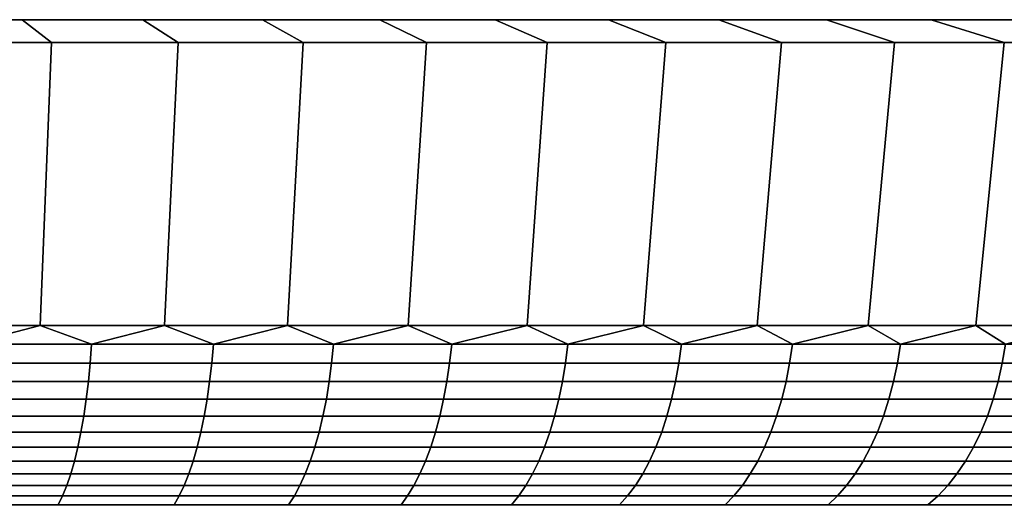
# Model space of a CAD drawing. Header units: metres. Extents: x -109 to 109, y -100 to 58.
# Tile 546 of 642: x 7.08 to 18.37, y 51.68 to 57.2. Entities that reach past the tile are written whole.
import ezdxf

# ---------------------------------------------------------------- set-up
doc = ezdxf.new("R2010")
doc.units = ezdxf.units.M
doc.layers.add('solid_21_062_100_XXX', color=7, linetype='CONTINUOUS')

msp = doc.modelspace()

# ---------------------------------------------------------------- linework, layer by layer
at = {"layer": 'solid_21_062_100_XXX'}
for points in [[(30.890423, 57.200001, 202.13475), (-30.989697, 57.200001, 203.564957), (-31.022789, 57.200001, 204.997437), (30.989697, 57.200001, 203.564957)], [(-30.989697, 57.200001, 206.429901), (31.022789, 57.200001, 204.997437), (30.989697, 57.200001, 203.564957), (-31.022789, 57.200001, 204.997437)], [(30.725304, 57.200001, 200.711502), (-30.890423, 57.200001, 202.13475), (-30.989697, 57.200001, 203.564957), (30.890423, 57.200001, 202.13475)], [(-30.890423, 57.200001, 207.860107), (30.989697, 57.200001, 206.429901), (31.022789, 57.200001, 204.997437), (-30.989697, 57.200001, 206.429901)], [(30.494612, 57.200001, 199.297256), (-30.725304, 57.200001, 200.711502), (-30.890423, 57.200001, 202.13475), (30.725304, 57.200001, 200.711502)], [(-30.725304, 57.200001, 209.283356), (30.890423, 57.200001, 207.860107), (30.989697, 57.200001, 206.429901), (-30.890423, 57.200001, 207.860107)], [(30.198706, 57.200001, 197.894516), (-30.494612, 57.200001, 199.297256), (-30.725304, 57.200001, 200.711502), (30.494612, 57.200001, 199.297256)], [(-30.494612, 57.200001, 210.697601), (30.725304, 57.200001, 209.283356), (30.890423, 57.200001, 207.860107), (-30.725304, 57.200001, 209.283356)], [(29.838539, 57.200001, 196.507721), (-30.198706, 57.200001, 197.894516), (-30.494612, 57.200001, 199.297256), (30.198706, 57.200001, 197.894516)], [(-30.198706, 57.200001, 212.100342), (30.494612, 57.200001, 210.697601), (30.725304, 57.200001, 209.283356), (-30.494612, 57.200001, 210.697601)], [(29.414648, 57.200001, 195.13884), (-29.838539, 57.200001, 196.507721), (-30.198706, 57.200001, 197.894516), (29.838539, 57.200001, 196.507721)], [(-29.838539, 57.200001, 213.487137), (30.198706, 57.200001, 212.100342), (30.494612, 57.200001, 210.697601), (-30.198706, 57.200001, 212.100342)], [(28.927803, 57.200001, 193.790482), (-29.414648, 57.200001, 195.13884), (-29.838539, 57.200001, 196.507721), (29.414648, 57.200001, 195.13884)], [(-29.414648, 57.200001, 214.856033), (29.838539, 57.200001, 213.487137), (30.198706, 57.200001, 212.100342), (-29.838539, 57.200001, 213.487137)], [(28.379484, 57.200001, 192.466736), (-28.927803, 57.200001, 193.790482), (-29.414648, 57.200001, 195.13884), (28.927803, 57.200001, 193.790482)], [(-28.927803, 57.200001, 216.204376), (29.414648, 57.200001, 214.856033), (29.838539, 57.200001, 213.487137), (-29.414648, 57.200001, 214.856033)], [(27.770525, 57.200001, 191.16951), (-28.379484, 57.200001, 192.466736), (-28.927803, 57.200001, 193.790482), (28.379484, 57.200001, 192.466736)], [(-28.379484, 57.200001, 217.528137), (28.927803, 57.200001, 216.204376), (29.414648, 57.200001, 214.856033), (-28.927803, 57.200001, 216.204376)], [(27.102072, 57.200001, 189.901367), (-27.770525, 57.200001, 191.16951), (-28.379484, 57.200001, 192.466736), (27.770525, 57.200001, 191.16951)], [(-27.770525, 57.200001, 218.825348), (28.379484, 57.200001, 217.528137), (28.927803, 57.200001, 216.204376), (-28.379484, 57.200001, 217.528137)], [(26.376146, 57.200001, 188.666092), (-27.102072, 57.200001, 189.901367), (-27.770525, 57.200001, 191.16951), (27.102072, 57.200001, 189.901367)], [(-27.102072, 57.200001, 220.093491), (27.770525, 57.200001, 218.825348), (28.379484, 57.200001, 217.528137), (-27.770525, 57.200001, 218.825348)], [(25.593798, 57.200001, 187.465439), (-26.376146, 57.200001, 188.666092), (-27.102072, 57.200001, 189.901367), (26.376146, 57.200001, 188.666092)], [(-26.376146, 57.200001, 221.328766), (27.102072, 57.200001, 220.093491), (27.770525, 57.200001, 218.825348), (-27.102072, 57.200001, 220.093491)], [(24.756523, 57.200001, 186.301758), (-25.593798, 57.200001, 187.465439), (-26.376146, 57.200001, 188.666092), (25.593798, 57.200001, 187.465439)], [(-25.593798, 57.200001, 222.529419), (26.376146, 57.200001, 221.328766), (27.102072, 57.200001, 220.093491), (-26.376146, 57.200001, 221.328766)], [(23.866983, 57.200001, 185.178741), (-24.756523, 57.200001, 186.301758), (-25.593798, 57.200001, 187.465439), (24.756523, 57.200001, 186.301758)], [(-24.756523, 57.200001, 223.6931), (25.593798, 57.200001, 222.529419), (26.376146, 57.200001, 221.328766), (-25.593798, 57.200001, 222.529419)], [(22.926212, 57.200001, 184.097626), (-23.866983, 57.200001, 185.178741), (-24.756523, 57.200001, 186.301758), (23.866983, 57.200001, 185.178741)], [(-23.866983, 57.200001, 224.816116), (24.756523, 57.200001, 223.6931), (25.593798, 57.200001, 222.529419), (-24.756523, 57.200001, 223.6931)], [(22.926212, 57.200001, 184.097626), (-22.926212, 57.200001, 184.097626), (-23.866983, 57.200001, 185.178741)], [(-22.926212, 57.200001, 225.897232), (23.866983, 57.200001, 224.816116), (24.756523, 57.200001, 223.6931), (-23.866983, 57.200001, 224.816116)], [(21.936186, 57.200001, 183.060776), (-21.936186, 57.200001, 183.060776), (-22.926212, 57.200001, 184.097626)], [(22.926212, 57.200001, 184.097626), (21.936186, 57.200001, 183.060776), (-22.926212, 57.200001, 184.097626)], [(-22.926212, 57.200001, 225.897232), (22.926212, 57.200001, 225.897232), (23.866983, 57.200001, 224.816116)], [(-22.926212, 57.200001, 225.897232), (-21.936186, 57.200001, 226.934082), (22.926212, 57.200001, 225.897232)], [(20.90008, 57.200001, 182.071457), (-20.90008, 57.200001, 182.071457), (-21.936186, 57.200001, 183.060776)], [(21.936186, 57.200001, 183.060776), (20.90008, 57.200001, 182.071457), (-21.936186, 57.200001, 183.060776)], [(-21.936186, 57.200001, 226.934082), (21.936186, 57.200001, 226.934082), (22.926212, 57.200001, 225.897232)], [(-21.936186, 57.200001, 226.934082), (-20.90008, 57.200001, 227.923401), (21.936186, 57.200001, 226.934082)], [(19.818922, 57.200001, 181.130646), (-19.818922, 57.200001, 181.130646), (-20.90008, 57.200001, 182.071457)], [(20.90008, 57.200001, 182.071457), (19.818922, 57.200001, 181.130646), (-20.90008, 57.200001, 182.071457)], [(-20.90008, 57.200001, 227.923401), (20.90008, 57.200001, 227.923401), (21.936186, 57.200001, 226.934082)], [(-20.90008, 57.200001, 227.923401), (-19.818922, 57.200001, 228.864212), (20.90008, 57.200001, 227.923401)], [(18.695164, 57.200001, 180.240524), (-18.695164, 57.200001, 180.240524), (-19.818922, 57.200001, 181.130646)], [(19.818922, 57.200001, 181.130646), (18.695164, 57.200001, 180.240524), (-19.818922, 57.200001, 181.130646)], [(-19.818922, 57.200001, 228.864212), (19.818922, 57.200001, 228.864212), (20.90008, 57.200001, 227.923401)], [(-19.818922, 57.200001, 228.864212), (-18.695164, 57.200001, 229.754333), (19.818922, 57.200001, 228.864212)], [(17.53229, 57.200001, 179.403824), (-17.53229, 57.200001, 179.403824), (-18.695164, 57.200001, 180.240524)], [(18.695164, 57.200001, 180.240524), (17.53229, 57.200001, 179.403824), (-18.695164, 57.200001, 180.240524)], [(-18.695164, 57.200001, 229.754333), (18.695164, 57.200001, 229.754333), (19.818922, 57.200001, 228.864212)], [(-18.695164, 57.200001, 229.754333), (-17.53229, 57.200001, 230.591034), (18.695164, 57.200001, 229.754333)], [(16.331501, 57.200001, 178.621399), (-16.331501, 57.200001, 178.621399), (-17.53229, 57.200001, 179.403824)], [(17.53229, 57.200001, 179.403824), (16.331501, 57.200001, 178.621399), (-17.53229, 57.200001, 179.403824)], [(-17.53229, 57.200001, 230.591034), (17.53229, 57.200001, 230.591034), (18.695164, 57.200001, 229.754333)], [(-17.53229, 57.200001, 230.591034), (-16.331501, 57.200001, 231.373474), (17.53229, 57.200001, 230.591034)], [(15.095596, 57.200001, 177.895096), (-15.095596, 57.200001, 177.895096), (-16.331501, 57.200001, 178.621399)], [(16.331501, 57.200001, 178.621399), (15.095596, 57.200001, 177.895096), (-16.331501, 57.200001, 178.621399)], [(-16.331501, 57.200001, 231.373474), (16.331501, 57.200001, 231.373474), (17.53229, 57.200001, 230.591034)], [(-16.331501, 57.200001, 231.373474), (-15.095596, 57.200001, 232.099762), (16.331501, 57.200001, 231.373474)], [(13.828218, 57.200001, 177.227051), (-13.828218, 57.200001, 177.227051), (-15.095596, 57.200001, 177.895096)], [(15.095596, 57.200001, 177.895096), (13.828218, 57.200001, 177.227051), (-15.095596, 57.200001, 177.895096)], [(-15.095596, 57.200001, 232.099762), (15.095596, 57.200001, 232.099762), (16.331501, 57.200001, 231.373474)], [(-15.095596, 57.200001, 232.099762), (-13.828218, 57.200001, 232.767807), (15.095596, 57.200001, 232.099762)], [(12.530817, 57.200001, 176.617996), (-12.530817, 57.200001, 176.617996), (-13.828218, 57.200001, 177.227051)], [(13.828218, 57.200001, 177.227051), (12.530817, 57.200001, 176.617996), (-13.828218, 57.200001, 177.227051)], [(-13.828218, 57.200001, 232.767807), (13.828218, 57.200001, 232.767807), (15.095596, 57.200001, 232.099762)], [(-13.828218, 57.200001, 232.767807), (-12.530817, 57.200001, 233.376862), (13.828218, 57.200001, 232.767807)], [(11.20649, 57.200001, 176.069458), (-11.20649, 57.200001, 176.069458), (-12.530817, 57.200001, 176.617996)], [(12.530817, 57.200001, 176.617996), (11.20649, 57.200001, 176.069458), (-12.530817, 57.200001, 176.617996)], [(-12.530817, 57.200001, 233.376862), (12.530817, 57.200001, 233.376862), (13.828218, 57.200001, 232.767807)], [(-12.530817, 57.200001, 233.376862), (-11.20649, 57.200001, 233.925415), (12.530817, 57.200001, 233.376862)], [(9.858953, 57.200001, 175.582901), (-9.858953, 57.200001, 175.582901), (-11.20649, 57.200001, 176.069458)], [(11.20649, 57.200001, 176.069458), (9.858953, 57.200001, 175.582901), (-11.20649, 57.200001, 176.069458)], [(-11.20649, 57.200001, 233.925415), (11.20649, 57.200001, 233.925415), (12.530817, 57.200001, 233.376862)], [(-11.20649, 57.200001, 233.925415), (-9.858953, 57.200001, 234.411957), (11.20649, 57.200001, 233.925415)], [(8.489802, 57.200001, 175.15892), (-8.489802, 57.200001, 175.15892), (-9.858953, 57.200001, 175.582901)], [(9.858953, 57.200001, 175.582901), (8.489802, 57.200001, 175.15892), (-9.858953, 57.200001, 175.582901)], [(-9.858953, 57.200001, 234.411957), (9.858953, 57.200001, 234.411957), (11.20649, 57.200001, 233.925415)], [(-9.858953, 57.200001, 234.411957), (-8.489802, 57.200001, 234.835938), (9.858953, 57.200001, 234.411957)], [(7.10241, 57.200001, 174.798599), (-7.10241, 57.200001, 174.798599), (-8.489802, 57.200001, 175.15892)], [(8.489802, 57.200001, 175.15892), (7.10241, 57.200001, 174.798599), (-8.489802, 57.200001, 175.15892)], [(-8.489802, 57.200001, 234.835938), (8.489802, 57.200001, 234.835938), (9.858953, 57.200001, 234.411957)], [(-8.489802, 57.200001, 234.835938), (-7.10241, 57.200001, 235.196259), (8.489802, 57.200001, 234.835938)], [(7.10241, 57.200001, 174.798599), (5.700662, 57.200001, 174.502914), (-7.10241, 57.200001, 174.798599)], [(-7.10241, 57.200001, 235.196259), (7.10241, 57.200001, 235.196259), (8.489802, 57.200001, 234.835938)], [(-7.10241, 57.200001, 235.196259), (-5.700662, 57.200001, 235.491959), (7.10241, 57.200001, 235.196259)], [(-5.700662, 57.200001, 235.491959), (5.700662, 57.200001, 235.491959), (7.10241, 57.200001, 235.196259)], [(7.44089, 56.939529, 173.360687), (5.97187, 56.939529, 173.050812), (5.700662, 57.200001, 174.502914), (7.10241, 57.200001, 174.798599)], [(5.97187, 56.939529, 236.944061), (7.44089, 56.939529, 236.634171), (7.10241, 57.200001, 235.196259), (5.700662, 57.200001, 235.491959)], [(8.894098, 56.939529, 173.738113), (7.44089, 56.939529, 173.360687), (7.10241, 57.200001, 174.798599), (8.489802, 57.200001, 175.15892)], [(7.44089, 56.939529, 236.634171), (8.894098, 56.939529, 236.256744), (8.489802, 57.200001, 234.835938), (7.10241, 57.200001, 235.196259)], [(10.328162, 56.939529, 174.18219), (8.894098, 56.939529, 173.738113), (8.489802, 57.200001, 175.15892), (9.858953, 57.200001, 175.582901)], [(8.894098, 56.939529, 236.256744), (10.328162, 56.939529, 235.812668), (9.858953, 57.200001, 234.411957), (8.489802, 57.200001, 234.835938)], [(11.74038, 56.939529, 174.692093), (10.328162, 56.939529, 174.18219), (9.858953, 57.200001, 175.582901), (11.20649, 57.200001, 176.069458)], [(10.328162, 56.939529, 235.812668), (11.74038, 56.939529, 235.302765), (11.20649, 57.200001, 233.925415), (9.858953, 57.200001, 234.411957)], [(13.127394, 56.939529, 175.266617), (11.74038, 56.939529, 174.692093), (11.20649, 57.200001, 176.069458), (12.530817, 57.200001, 176.617996)], [(11.74038, 56.939529, 235.302765), (13.127394, 56.939529, 234.728256), (12.530817, 57.200001, 233.376862), (11.20649, 57.200001, 233.925415)], [(13.127394, 56.939529, 175.266617), (12.530817, 57.200001, 176.617996), (13.828218, 57.200001, 177.227051), (14.48656, 56.939529, 175.904663)], [(13.127394, 56.939529, 234.728256), (14.48656, 56.939529, 234.09021), (13.828218, 57.200001, 232.767807), (12.530817, 57.200001, 233.376862)], [(15.814595, 56.939529, 176.604675), (14.48656, 56.939529, 175.904663), (13.828218, 57.200001, 177.227051), (15.095596, 57.200001, 177.895096)], [(14.48656, 56.939529, 234.09021), (15.814595, 56.939529, 233.390182), (15.095596, 57.200001, 232.099762), (13.828218, 57.200001, 232.767807)], [(17.109089, 56.939529, 177.365402), (15.814595, 56.939529, 176.604675), (15.095596, 57.200001, 177.895096), (16.331501, 57.200001, 178.621399)], [(15.814595, 56.939529, 233.390182), (17.109089, 56.939529, 232.629456), (16.331501, 57.200001, 231.373474), (15.095596, 57.200001, 232.099762)], [(18.366871, 56.939529, 178.184967), (17.109089, 56.939529, 177.365402), (16.331501, 57.200001, 178.621399), (17.53229, 57.200001, 179.403824)], [(17.109089, 56.939529, 232.629456), (18.366871, 56.939529, 231.809891), (17.53229, 57.200001, 230.591034), (16.331501, 57.200001, 231.373474)], [(19.58568, 56.939529, 179.061905), (18.366871, 56.939529, 178.184967), (17.53229, 57.200001, 179.403824), (18.695164, 57.200001, 180.240524)], [(18.366871, 56.939529, 231.809891), (19.58568, 56.939529, 230.932953), (18.695164, 57.200001, 229.754333), (17.53229, 57.200001, 230.591034)], [(7.44089, 56.939529, 236.634171), (5.97187, 56.939529, 236.944061), (5.866632, 53.69202, 236.38118), (7.309781, 53.69202, 236.076752)], [(5.97187, 56.939529, 173.050812), (7.44089, 56.939529, 173.360687), (7.309782, 53.69202, 173.918106), (5.866632, 53.69202, 173.613678)], [(8.894098, 56.939529, 236.256744), (7.44089, 56.939529, 236.634171), (7.309781, 53.69202, 236.076752), (8.737332, 53.69202, 235.706009)], [(7.44089, 56.939529, 173.360687), (8.894098, 56.939529, 173.738113), (8.737334, 53.69202, 174.288864), (7.309782, 53.69202, 173.918106)], [(10.328162, 56.939529, 235.812668), (8.894098, 56.939529, 236.256744), (8.737332, 53.69202, 235.706009), (10.14624, 53.69202, 235.269714)], [(8.894098, 56.939529, 173.738113), (10.328162, 56.939529, 174.18219), (10.146241, 53.69202, 174.725143), (8.737334, 53.69202, 174.288864)], [(11.74038, 56.939529, 235.302765), (10.328162, 56.939529, 235.812668), (10.14624, 53.69202, 235.269714), (11.533494, 53.69202, 234.768829)], [(10.328162, 56.939529, 174.18219), (11.74038, 56.939529, 174.692093), (11.533494, 53.69202, 175.226044), (10.146241, 53.69202, 174.725143)], [(13.127394, 56.939529, 234.728256), (11.74038, 56.939529, 235.302765), (11.533494, 53.69202, 234.768829), (12.896132, 53.69202, 234.204407)], [(11.74038, 56.939529, 174.692093), (13.127394, 56.939529, 175.266617), (12.896132, 53.69202, 175.790466), (11.533494, 53.69202, 175.226044)], [(14.48656, 56.939529, 234.09021), (13.127394, 56.939529, 234.728256), (12.896132, 53.69202, 234.204407), (14.231247, 53.69202, 233.577652)], [(13.127394, 56.939529, 175.266617), (14.48656, 56.939529, 175.904663), (14.231246, 53.69202, 176.417206), (12.896132, 53.69202, 175.790466)], [(14.48656, 56.939529, 175.904663), (15.814595, 56.939529, 176.604675), (15.535988, 53.69202, 177.10495), (14.231246, 53.69202, 176.417206)], [(15.814595, 56.939529, 233.390182), (14.48656, 56.939529, 234.09021), (14.231247, 53.69202, 233.577652), (15.535989, 53.69202, 232.889908)], [(15.814595, 56.939529, 176.604675), (17.109089, 56.939529, 177.365402), (16.807577, 53.69202, 177.852219), (15.535988, 53.69202, 177.10495)], [(17.109089, 56.939529, 232.629456), (15.814595, 56.939529, 233.390182), (15.535989, 53.69202, 232.889908), (16.807575, 53.69202, 232.142654)], [(18.366871, 56.939529, 231.809891), (17.109089, 56.939529, 232.629456), (16.807575, 53.69202, 232.142654), (18.043301, 53.69202, 231.337448)], [(17.109089, 56.939529, 177.365402), (18.366871, 56.939529, 178.184967), (18.043304, 53.69202, 178.65741), (16.807577, 53.69202, 177.852219)], [(19.58568, 56.939529, 230.932953), (18.366871, 56.939529, 231.809891), (18.043301, 53.69202, 231.337448), (19.240532, 53.69202, 230.476044)], [(18.366871, 56.939529, 178.184967), (19.58568, 56.939529, 179.061905), (19.240536, 53.69202, 179.518829), (18.043304, 53.69202, 178.65741)], [(6.486165, 53.474117, 236.210571), (7.309781, 53.69202, 236.076752), (5.866632, 53.69202, 236.38118)], [(6.486165, 53.474117, 173.784286), (5.866632, 53.69202, 173.613678), (7.309782, 53.69202, 173.918106)], [(7.900096, 53.474117, 235.883011), (7.309781, 53.69202, 236.076752), (6.486165, 53.474117, 236.210571)], [(6.486165, 53.474117, 173.784286), (7.309782, 53.69202, 173.918106), (7.900096, 53.474117, 174.111862)], [(7.900096, 53.474117, 235.883011), (8.737332, 53.69202, 235.706009), (7.309781, 53.69202, 236.076752)], [(7.900096, 53.474117, 174.111862), (7.309782, 53.69202, 173.918106), (8.737334, 53.69202, 174.288864)], [(9.297654, 53.474117, 235.491425), (8.737332, 53.69202, 235.706009), (7.900096, 53.474117, 235.883011)], [(7.900096, 53.474117, 174.111862), (8.737334, 53.69202, 174.288864), (9.297654, 53.474117, 174.503433)], [(9.297654, 53.474117, 235.491425), (10.14624, 53.69202, 235.269714), (8.737332, 53.69202, 235.706009)], [(9.297654, 53.474117, 174.503433), (8.737334, 53.69202, 174.288864), (10.146241, 53.69202, 174.725143)], [(10.675941, 53.474117, 235.036652), (10.14624, 53.69202, 235.269714), (9.297654, 53.474117, 235.491425)], [(9.297654, 53.474117, 174.503433), (10.146241, 53.69202, 174.725143), (10.675941, 53.474117, 174.958206)], [(10.675941, 53.474117, 235.036652), (11.533494, 53.69202, 234.768829), (10.14624, 53.69202, 235.269714)], [(10.675941, 53.474117, 174.958206), (10.146241, 53.69202, 174.725143), (11.533494, 53.69202, 175.226044)], [(12.0321, 53.474117, 234.519608), (11.533494, 53.69202, 234.768829), (10.675941, 53.474117, 235.036652)], [(10.675941, 53.474117, 174.958206), (11.533494, 53.69202, 175.226044), (12.0321, 53.474117, 175.47525)], [(12.0321, 53.474117, 234.519608), (12.896132, 53.69202, 234.204407), (11.533494, 53.69202, 234.768829)], [(12.0321, 53.474117, 175.47525), (11.533494, 53.69202, 175.226044), (12.896132, 53.69202, 175.790466)], [(13.36332, 53.474117, 233.941376), (12.896132, 53.69202, 234.204407), (12.0321, 53.474117, 234.519608)], [(12.0321, 53.474117, 175.47525), (12.896132, 53.69202, 175.790466), (13.36332, 53.474117, 176.053482)], [(13.36332, 53.474117, 233.941376), (14.231247, 53.69202, 233.577652), (12.896132, 53.69202, 234.204407)], [(13.36332, 53.474117, 176.053482), (12.896132, 53.69202, 175.790466), (14.231246, 53.69202, 176.417206)], [(14.666844, 53.474117, 233.303162), (14.231247, 53.69202, 233.577652), (13.36332, 53.474117, 233.941376)], [(13.36332, 53.474117, 176.053482), (14.231246, 53.69202, 176.417206), (14.666844, 53.474117, 176.691711)], [(14.666844, 53.474117, 176.691711), (14.231246, 53.69202, 176.417206), (15.535988, 53.69202, 177.10495)], [(14.666844, 53.474117, 233.303162), (15.535989, 53.69202, 232.889908), (14.231247, 53.69202, 233.577652)], [(15.939968, 53.474117, 232.606262), (15.535989, 53.69202, 232.889908), (14.666844, 53.474117, 233.303162)], [(14.666844, 53.474117, 176.691711), (15.535988, 53.69202, 177.10495), (15.939968, 53.474117, 177.388596)], [(15.939968, 53.474117, 177.388596), (15.535988, 53.69202, 177.10495), (16.807577, 53.69202, 177.852219)], [(15.939968, 53.474117, 232.606262), (16.807575, 53.69202, 232.142654), (15.535989, 53.69202, 232.889908)], [(17.180054, 53.474117, 231.852158), (16.807575, 53.69202, 232.142654), (15.939968, 53.474117, 232.606262)], [(15.939968, 53.474117, 177.388596), (16.807577, 53.69202, 177.852219), (17.180054, 53.474117, 178.142715)], [(17.180054, 53.474117, 231.852158), (18.043301, 53.69202, 231.337448), (16.807575, 53.69202, 232.142654)], [(17.180054, 53.474117, 178.142715), (16.807577, 53.69202, 177.852219), (18.043304, 53.69202, 178.65741)], [(18.384531, 53.474117, 231.042374), (18.043301, 53.69202, 231.337448), (17.180054, 53.474117, 231.852158)], [(17.180054, 53.474117, 178.142715), (18.043304, 53.69202, 178.65741), (18.384531, 53.474117, 178.952484)], [(18.384531, 53.474117, 231.042374), (19.240532, 53.69202, 230.476044), (18.043301, 53.69202, 231.337448)], [(18.384531, 53.474117, 178.952484), (18.043304, 53.69202, 178.65741), (19.240536, 53.69202, 179.518829)], [(7.900096, 53.474117, 235.883011), (6.486165, 53.474117, 236.210571), (6.472834, 53.258121, 236.146423), (7.88386, 53.258121, 235.819534)], [(6.486165, 53.474117, 173.784286), (7.900096, 53.474117, 174.111862), (7.88386, 53.258121, 174.175339), (6.472834, 53.258121, 173.84845)], [(9.297654, 53.474117, 235.491425), (7.900096, 53.474117, 235.883011), (7.88386, 53.258121, 235.819534), (9.278545, 53.258121, 235.428757)], [(7.900096, 53.474117, 174.111862), (9.297654, 53.474117, 174.503433), (9.278545, 53.258121, 174.566101), (7.88386, 53.258121, 174.175339)], [(10.675941, 53.474117, 235.036652), (9.297654, 53.474117, 235.491425), (9.278545, 53.258121, 235.428757), (10.653999, 53.258121, 234.974915)], [(9.297654, 53.474117, 174.503433), (10.675941, 53.474117, 174.958206), (10.653999, 53.258121, 175.019943), (9.278545, 53.258121, 174.566101)], [(12.0321, 53.474117, 234.519608), (10.675941, 53.474117, 235.036652), (10.653999, 53.258121, 234.974915), (12.007371, 53.258121, 234.458939)], [(10.675941, 53.474117, 174.958206), (12.0321, 53.474117, 175.47525), (12.007371, 53.258121, 175.535934), (10.653999, 53.258121, 175.019943)], [(13.36332, 53.474117, 233.941376), (12.0321, 53.474117, 234.519608), (12.007371, 53.258121, 234.458939), (13.335856, 53.258121, 233.881897)], [(12.0321, 53.474117, 175.47525), (13.36332, 53.474117, 176.053482), (13.335856, 53.258121, 176.112976), (12.007371, 53.258121, 175.535934)], [(14.666844, 53.474117, 233.303162), (13.36332, 53.474117, 233.941376), (13.335856, 53.258121, 233.881897), (14.636701, 53.258121, 233.24498)], [(13.36332, 53.474117, 176.053482), (14.666844, 53.474117, 176.691711), (14.636701, 53.258121, 176.749878), (13.335856, 53.258121, 176.112976)], [(15.939968, 53.474117, 232.606262), (14.666844, 53.474117, 233.303162), (14.636701, 53.258121, 233.24498), (15.907208, 53.258121, 232.54953)], [(14.666844, 53.474117, 176.691711), (15.939968, 53.474117, 177.388596), (15.907208, 53.258121, 177.445343), (14.636701, 53.258121, 176.749878)], [(17.180054, 53.474117, 231.852158), (15.939968, 53.474117, 232.606262), (15.907208, 53.258121, 232.54953), (17.144745, 53.258121, 231.796967)], [(15.939968, 53.474117, 177.388596), (17.180054, 53.474117, 178.142715), (17.144745, 53.258121, 178.197906), (15.907208, 53.258121, 177.445343)], [(18.384531, 53.474117, 231.042374), (17.180054, 53.474117, 231.852158), (17.144745, 53.258121, 231.796967), (18.346748, 53.258121, 230.988846)], [(17.180054, 53.474117, 178.142715), (18.384531, 53.474117, 178.952484), (18.346748, 53.258121, 179.006012), (17.144745, 53.258121, 178.197906)], [(19.550905, 53.474117, 230.178619), (18.384531, 53.474117, 231.042374), (18.346748, 53.258121, 230.988846), (19.510723, 53.258121, 230.126877)], [(18.384531, 53.474117, 178.952484), (19.550905, 53.474117, 179.816238), (19.510723, 53.258121, 179.867996), (18.346748, 53.258121, 179.006012)], [(7.88386, 53.258121, 235.819534), (6.472834, 53.258121, 236.146423), (6.456007, 53.048103, 236.065445), (7.863365, 53.048103, 235.73941)], [(6.472834, 53.258121, 173.84845), (7.88386, 53.258121, 174.175339), (7.863365, 53.048103, 174.255463), (6.456007, 53.048103, 173.929413)], [(9.278545, 53.258121, 235.428757), (7.88386, 53.258121, 235.819534), (7.863365, 53.048103, 235.73941), (9.254425, 53.048103, 235.349655)], [(7.88386, 53.258121, 174.175339), (9.278545, 53.258121, 174.566101), (9.254425, 53.048103, 174.645218), (7.863365, 53.048103, 174.255463)], [(10.653999, 53.258121, 234.974915), (9.278545, 53.258121, 235.428757), (9.254425, 53.048103, 235.349655), (10.626303, 53.048103, 234.896988)], [(9.278545, 53.258121, 174.566101), (10.653999, 53.258121, 175.019943), (10.626303, 53.048103, 175.097885), (9.254425, 53.048103, 174.645218)], [(12.007371, 53.258121, 234.458939), (10.653999, 53.258121, 234.974915), (10.626303, 53.048103, 234.896988), (11.976157, 53.048103, 234.382339)], [(10.653999, 53.258121, 175.019943), (12.007371, 53.258121, 175.535934), (11.976157, 53.048103, 175.612518), (10.626303, 53.048103, 175.097885)], [(13.335856, 53.258121, 233.881897), (12.007371, 53.258121, 234.458939), (11.976157, 53.048103, 234.382339), (13.301188, 53.048103, 233.806808)], [(12.007371, 53.258121, 175.535934), (13.335856, 53.258121, 176.112976), (13.301188, 53.048103, 176.188065), (11.976157, 53.048103, 175.612518)], [(14.636701, 53.258121, 233.24498), (13.335856, 53.258121, 233.881897), (13.301188, 53.048103, 233.806808), (14.598651, 53.048103, 233.171555)], [(13.335856, 53.258121, 176.112976), (14.636701, 53.258121, 176.749878), (14.598651, 53.048103, 176.823318), (13.301188, 53.048103, 176.188065)], [(15.907208, 53.258121, 232.54953), (14.636701, 53.258121, 233.24498), (14.598651, 53.048103, 233.171555), (15.865855, 53.048103, 232.477905)], [(14.636701, 53.258121, 176.749878), (15.907208, 53.258121, 177.445343), (15.865855, 53.048103, 177.516968), (14.598651, 53.048103, 176.823318)], [(17.144745, 53.258121, 231.796967), (15.907208, 53.258121, 232.54953), (15.865855, 53.048103, 232.477905), (17.100176, 53.048103, 231.727295)], [(15.907208, 53.258121, 177.445343), (17.144745, 53.258121, 178.197906), (17.100176, 53.048103, 178.267563), (15.865855, 53.048103, 177.516968)], [(18.346748, 53.258121, 230.988846), (17.144745, 53.258121, 231.796967), (17.100176, 53.048103, 231.727295), (18.299053, 53.048103, 230.92128)], [(17.144745, 53.258121, 178.197906), (18.346748, 53.258121, 179.006012), (18.299053, 53.048103, 179.073578), (17.100176, 53.048103, 178.267563)], [(19.510723, 53.258121, 230.126877), (18.346748, 53.258121, 230.988846), (18.299053, 53.048103, 230.92128), (19.460003, 53.048103, 230.061539)], [(18.346748, 53.258121, 179.006012), (19.510723, 53.258121, 179.867996), (19.460003, 53.048103, 179.933319), (18.299053, 53.048103, 179.073578)], [(7.863365, 53.048103, 235.73941), (6.456007, 53.048103, 236.065445), (6.435793, 52.845428, 235.96817), (7.838745, 52.845428, 235.643158)], [(6.456007, 53.048103, 173.929413), (7.863365, 53.048103, 174.255463), (7.838745, 52.845428, 174.351715), (6.435793, 52.845428, 174.026688)], [(9.254425, 53.048103, 235.349655), (7.863365, 53.048103, 235.73941), (7.838745, 52.845428, 235.643158), (9.225449, 52.845428, 235.254608)], [(7.863365, 53.048103, 174.255463), (9.254425, 53.048103, 174.645218), (9.225449, 52.845428, 174.74025), (7.838745, 52.845428, 174.351715)], [(10.626303, 53.048103, 234.896988), (9.254425, 53.048103, 235.349655), (9.225449, 52.845428, 235.254608), (10.593032, 52.845428, 234.80336)], [(9.254425, 53.048103, 174.645218), (10.626303, 53.048103, 175.097885), (10.593032, 52.845428, 175.191498), (9.225449, 52.845428, 174.74025)], [(11.976157, 53.048103, 234.382339), (10.626303, 53.048103, 234.896988), (10.593032, 52.845428, 234.80336), (11.93866, 52.845428, 234.290344)], [(10.626303, 53.048103, 175.097885), (11.976157, 53.048103, 175.612518), (11.93866, 52.845428, 175.704529), (10.593032, 52.845428, 175.191498)], [(13.301188, 53.048103, 233.806808), (11.976157, 53.048103, 234.382339), (11.93866, 52.845428, 234.290344), (13.259542, 52.845428, 233.716599)], [(11.976157, 53.048103, 175.612518), (13.301188, 53.048103, 176.188065), (13.259542, 52.845428, 176.278259), (11.93866, 52.845428, 175.704529)], [(14.598651, 53.048103, 233.171555), (13.301188, 53.048103, 233.806808), (13.259542, 52.845428, 233.716599), (14.552942, 52.845428, 233.083328)], [(13.301188, 53.048103, 176.188065), (14.598651, 53.048103, 176.823318), (14.552942, 52.845428, 176.91153), (13.259542, 52.845428, 176.278259)], [(15.865855, 53.048103, 232.477905), (14.598651, 53.048103, 233.171555), (14.552942, 52.845428, 233.083328), (15.816179, 52.845428, 232.391861)], [(14.598651, 53.048103, 176.823318), (15.865855, 53.048103, 177.516968), (15.816179, 52.845428, 177.603012), (14.552942, 52.845428, 176.91153)], [(17.100176, 53.048103, 231.727295), (15.865855, 53.048103, 232.477905), (15.816179, 52.845428, 232.391861), (17.046635, 52.845428, 231.6436)], [(15.865855, 53.048103, 177.516968), (17.100176, 53.048103, 178.267563), (17.046635, 52.845428, 178.351257), (15.816179, 52.845428, 177.603012)], [(18.299053, 53.048103, 230.92128), (17.100176, 53.048103, 231.727295), (17.046635, 52.845428, 231.6436), (18.241758, 52.845428, 230.840118)], [(17.100176, 53.048103, 178.267563), (18.299053, 53.048103, 179.073578), (18.241758, 52.845428, 179.154739), (17.046635, 52.845428, 178.351257)], [(19.460003, 53.048103, 230.061539), (18.299053, 53.048103, 230.92128), (18.241758, 52.845428, 230.840118), (19.399075, 52.845428, 229.983063)], [(18.299053, 53.048103, 179.073578), (19.460003, 53.048103, 179.933319), (19.399075, 52.845428, 180.011795), (18.241758, 52.845428, 179.154739)], [(7.838745, 52.845428, 235.643158), (6.435793, 52.845428, 235.96817), (6.412324, 52.651421, 235.855225), (7.810159, 52.651421, 235.531403)], [(6.435793, 52.845428, 174.026688), (7.838745, 52.845428, 174.351715), (7.810159, 52.651421, 174.46347), (6.412324, 52.651421, 174.139633)], [(9.225449, 52.845428, 235.254608), (7.838745, 52.845428, 235.643158), (7.810159, 52.651421, 235.531403), (9.191807, 52.651421, 235.144272)], [(7.838745, 52.845428, 174.351715), (9.225449, 52.845428, 174.74025), (9.191807, 52.651421, 174.850586), (7.810159, 52.651421, 174.46347)], [(10.593032, 52.845428, 234.80336), (9.225449, 52.845428, 235.254608), (9.191807, 52.651421, 235.144272), (10.554402, 52.651421, 234.694672)], [(9.225449, 52.845428, 174.74025), (10.593032, 52.845428, 175.191498), (10.554402, 52.651421, 175.300186), (9.191807, 52.651421, 174.850586)], [(11.93866, 52.845428, 234.290344), (10.593032, 52.845428, 234.80336), (10.554402, 52.651421, 234.694672), (11.895123, 52.651421, 234.183517)], [(10.593032, 52.845428, 175.191498), (11.93866, 52.845428, 175.704529), (11.895123, 52.651421, 175.81134), (10.554402, 52.651421, 175.300186)], [(13.259542, 52.845428, 233.716599), (11.93866, 52.845428, 234.290344), (11.895123, 52.651421, 234.183517), (13.211188, 52.651421, 233.611862)], [(11.93866, 52.845428, 175.704529), (13.259542, 52.845428, 176.278259), (13.211188, 52.651421, 176.382996), (11.895123, 52.651421, 175.81134)], [(14.552942, 52.845428, 233.083328), (13.259542, 52.845428, 233.716599), (13.211188, 52.651421, 233.611862), (14.499872, 52.651421, 232.980911)], [(13.259542, 52.845428, 176.278259), (14.552942, 52.845428, 176.91153), (14.499872, 52.651421, 177.013947), (13.211188, 52.651421, 176.382996)], [(15.816179, 52.845428, 232.391861), (14.552942, 52.845428, 233.083328), (14.499872, 52.651421, 232.980911), (15.758502, 52.651421, 232.291962)], [(14.552942, 52.845428, 176.91153), (15.816179, 52.845428, 177.603012), (15.758502, 52.651421, 177.702911), (14.499872, 52.651421, 177.013947)], [(17.046635, 52.845428, 231.6436), (15.816179, 52.845428, 232.391861), (15.758502, 52.651421, 232.291962), (16.98447, 52.651421, 231.546432)], [(15.816179, 52.845428, 177.603012), (17.046635, 52.845428, 178.351257), (16.98447, 52.651421, 178.448425), (15.758502, 52.651421, 177.702911)], [(18.241758, 52.845428, 230.840118), (17.046635, 52.845428, 231.6436), (16.98447, 52.651421, 231.546432), (18.175236, 52.651421, 230.74588)], [(17.046635, 52.845428, 178.351257), (18.241758, 52.845428, 179.154739), (18.175236, 52.651421, 179.248993), (16.98447, 52.651421, 178.448425)], [(19.399075, 52.845428, 229.983063), (18.241758, 52.845428, 230.840118), (18.175236, 52.651421, 230.74588), (19.328331, 52.651421, 229.891953)], [(18.241758, 52.845428, 179.154739), (19.399075, 52.845428, 180.011795), (19.328331, 52.651421, 180.102905), (18.175236, 52.651421, 179.248993)], [(7.810159, 52.651421, 235.531403), (6.412324, 52.651421, 235.855225), (6.385751, 52.467327, 235.727356), (7.777794, 52.467327, 235.404861)], [(6.412324, 52.651421, 174.139633), (7.810159, 52.651421, 174.46347), (7.777794, 52.467327, 174.589996), (6.385751, 52.467327, 174.267502)], [(9.191807, 52.651421, 235.144272), (7.810159, 52.651421, 235.531403), (7.777794, 52.467327, 235.404861), (9.153715, 52.467327, 235.019348)], [(7.810159, 52.651421, 174.46347), (9.191807, 52.651421, 174.850586), (9.153715, 52.467327, 174.97551), (7.777794, 52.467327, 174.589996)], [(10.554402, 52.651421, 234.694672), (9.191807, 52.651421, 235.144272), (9.153715, 52.467327, 235.019348), (10.510665, 52.467327, 234.571609)], [(9.191807, 52.651421, 174.850586), (10.554402, 52.651421, 175.300186), (10.510665, 52.467327, 175.423248), (9.153715, 52.467327, 174.97551)], [(11.895123, 52.651421, 234.183517), (10.554402, 52.651421, 234.694672), (10.510665, 52.467327, 234.571609), (11.845829, 52.467327, 234.062576)], [(10.554402, 52.651421, 175.300186), (11.895123, 52.651421, 175.81134), (11.845829, 52.467327, 175.932297), (10.510665, 52.467327, 175.423248)], [(13.211188, 52.651421, 233.611862), (11.895123, 52.651421, 234.183517), (11.845829, 52.467327, 234.062576), (13.156441, 52.467327, 233.493286)], [(11.895123, 52.651421, 175.81134), (13.211188, 52.651421, 176.382996), (13.156441, 52.467327, 176.501572), (11.845829, 52.467327, 175.932297)], [(14.499872, 52.651421, 232.980911), (13.211188, 52.651421, 233.611862), (13.156441, 52.467327, 233.493286), (14.439784, 52.467327, 232.864944)], [(13.211188, 52.651421, 176.382996), (14.499872, 52.651421, 177.013947), (14.439784, 52.467327, 177.129913), (13.156441, 52.467327, 176.501572)], [(15.758502, 52.651421, 232.291962), (14.499872, 52.651421, 232.980911), (14.439784, 52.467327, 232.864944), (15.693199, 52.467327, 232.178848)], [(14.499872, 52.651421, 177.013947), (15.758502, 52.651421, 177.702911), (15.693199, 52.467327, 177.81601), (14.439784, 52.467327, 177.129913)], [(16.98447, 52.651421, 231.546432), (15.758502, 52.651421, 232.291962), (15.693199, 52.467327, 232.178848), (16.914087, 52.467327, 231.436417)], [(15.758502, 52.651421, 177.702911), (16.98447, 52.651421, 178.448425), (16.914087, 52.467327, 178.558456), (15.693199, 52.467327, 177.81601)], [(18.175236, 52.651421, 230.74588), (16.98447, 52.651421, 231.546432), (16.914087, 52.467327, 231.436417), (18.099918, 52.467327, 230.639175)], [(16.98447, 52.651421, 178.448425), (18.175236, 52.651421, 179.248993), (18.099918, 52.467327, 179.355682), (16.914087, 52.467327, 178.558456)], [(19.328331, 52.651421, 229.891953), (18.175236, 52.651421, 230.74588), (18.099918, 52.467327, 230.639175), (19.248234, 52.467327, 229.788788)], [(18.175236, 52.651421, 179.248993), (19.328331, 52.651421, 180.102905), (19.248234, 52.467327, 180.20607), (18.099918, 52.467327, 179.355682)], [(7.777794, 52.467327, 235.404861), (6.385751, 52.467327, 235.727356), (6.356248, 52.294357, 235.585373), (7.741859, 52.294357, 235.264374)], [(6.385751, 52.467327, 174.267502), (7.777794, 52.467327, 174.589996), (7.741859, 52.294357, 174.730484), (6.356248, 52.294357, 174.409485)], [(9.153715, 52.467327, 235.019348), (7.777794, 52.467327, 235.404861), (7.741859, 52.294357, 235.264374), (9.111424, 52.294357, 234.880646)], [(7.777794, 52.467327, 174.589996), (9.153715, 52.467327, 174.97551), (9.111424, 52.294357, 175.114227), (7.741859, 52.294357, 174.730484)], [(10.510665, 52.467327, 234.571609), (9.153715, 52.467327, 235.019348), (9.111424, 52.294357, 234.880646), (10.462104, 52.294357, 234.434967)], [(9.153715, 52.467327, 174.97551), (10.510665, 52.467327, 175.423248), (10.462104, 52.294357, 175.559891), (9.111424, 52.294357, 175.114227)], [(11.845829, 52.467327, 234.062576), (10.510665, 52.467327, 234.571609), (10.462104, 52.294357, 234.434967), (11.7911, 52.294357, 233.928284)], [(10.510665, 52.467327, 175.423248), (11.845829, 52.467327, 175.932297), (11.7911, 52.294357, 176.066574), (10.462104, 52.294357, 175.559891)], [(13.156441, 52.467327, 233.493286), (11.845829, 52.467327, 234.062576), (11.7911, 52.294357, 233.928284), (13.095656, 52.294357, 233.361633)], [(11.845829, 52.467327, 175.932297), (13.156441, 52.467327, 176.501572), (13.095656, 52.294357, 176.633224), (11.7911, 52.294357, 176.066574)], [(14.439784, 52.467327, 232.864944), (13.156441, 52.467327, 233.493286), (13.095656, 52.294357, 233.361633), (14.373071, 52.294357, 232.736191)], [(13.156441, 52.467327, 176.501572), (14.439784, 52.467327, 177.129913), (14.373071, 52.294357, 177.258667), (13.095656, 52.294357, 176.633224)], [(15.693199, 52.467327, 232.178848), (14.439784, 52.467327, 232.864944), (14.373071, 52.294357, 232.736191), (15.620694, 52.294357, 232.053268)], [(14.439784, 52.467327, 177.129913), (15.693199, 52.467327, 177.81601), (15.620694, 52.294357, 177.941589), (14.373071, 52.294357, 177.258667)], [(16.914087, 52.467327, 231.436417), (15.693199, 52.467327, 232.178848), (15.620694, 52.294357, 232.053268), (16.835941, 52.294357, 231.314255)], [(15.693199, 52.467327, 177.81601), (16.914087, 52.467327, 178.558456), (16.835941, 52.294357, 178.680603), (15.620694, 52.294357, 177.941589)], [(18.099918, 52.467327, 230.639175), (16.914087, 52.467327, 231.436417), (16.835941, 52.294357, 231.314255), (18.016294, 52.294357, 230.520706)], [(16.914087, 52.467327, 178.558456), (18.099918, 52.467327, 179.355682), (18.016294, 52.294357, 179.474152), (16.835941, 52.294357, 178.680603)], [(19.248234, 52.467327, 229.788788), (18.099918, 52.467327, 230.639175), (18.016294, 52.294357, 230.520706), (19.159306, 52.294357, 229.674255)], [(18.099918, 52.467327, 179.355682), (19.248234, 52.467327, 180.20607), (19.159306, 52.294357, 180.320618), (18.016294, 52.294357, 179.474152)], [(7.741859, 52.294357, 235.264374), (6.356248, 52.294357, 235.585373), (6.324007, 52.133629, 235.430222), (7.702589, 52.133629, 235.110855)], [(6.356248, 52.294357, 174.409485), (7.741859, 52.294357, 174.730484), (7.702589, 52.133629, 174.884018), (6.324007, 52.133629, 174.564636)], [(9.111424, 52.294357, 234.880646), (7.741859, 52.294357, 235.264374), (7.702589, 52.133629, 235.110855), (9.065207, 52.133629, 234.729065)], [(7.741859, 52.294357, 174.730484), (9.111424, 52.294357, 175.114227), (9.065207, 52.133629, 175.265808), (7.702589, 52.133629, 174.884018)], [(10.462104, 52.294357, 234.434967), (9.111424, 52.294357, 234.880646), (9.065207, 52.133629, 234.729065), (10.409036, 52.133629, 234.285645)], [(9.111424, 52.294357, 175.114227), (10.462104, 52.294357, 175.559891), (10.409036, 52.133629, 175.709213), (9.065207, 52.133629, 175.265808)], [(11.7911, 52.294357, 233.928284), (10.462104, 52.294357, 234.434967), (10.409036, 52.133629, 234.285645), (11.73129, 52.133629, 233.78154)], [(10.462104, 52.294357, 175.559891), (11.7911, 52.294357, 176.066574), (11.73129, 52.133629, 176.213333), (10.409036, 52.133629, 175.709213)], [(13.095656, 52.294357, 233.361633), (11.7911, 52.294357, 233.928284), (11.73129, 52.133629, 233.78154), (13.029229, 52.133629, 233.217758)], [(11.7911, 52.294357, 176.066574), (13.095656, 52.294357, 176.633224), (13.029229, 52.133629, 176.7771), (11.73129, 52.133629, 176.213333)], [(14.373071, 52.294357, 232.736191), (13.095656, 52.294357, 233.361633), (13.029229, 52.133629, 233.217758), (14.300163, 52.133629, 232.59549)], [(13.095656, 52.294357, 176.633224), (14.373071, 52.294357, 177.258667), (14.300163, 52.133629, 177.399368), (13.029229, 52.133629, 176.7771)], [(15.620694, 52.294357, 232.053268), (14.373071, 52.294357, 232.736191), (14.300163, 52.133629, 232.59549), (15.541458, 52.133629, 231.916031)], [(14.373071, 52.294357, 177.258667), (15.620694, 52.294357, 177.941589), (15.541458, 52.133629, 178.078842), (14.300163, 52.133629, 177.399368)], [(16.835941, 52.294357, 231.314255), (15.620694, 52.294357, 232.053268), (15.541458, 52.133629, 231.916031), (16.750542, 52.133629, 231.180771)], [(15.620694, 52.294357, 177.941589), (16.835941, 52.294357, 178.680603), (16.750542, 52.133629, 178.814102), (15.541458, 52.133629, 178.078842)], [(18.016294, 52.294357, 230.520706), (16.835941, 52.294357, 231.314255), (16.750542, 52.133629, 231.180771), (17.924906, 52.133629, 230.391235)], [(16.835941, 52.294357, 178.680603), (18.016294, 52.294357, 179.474152), (17.924906, 52.133629, 179.603622), (16.750542, 52.133629, 178.814102)], [(19.159306, 52.294357, 229.674255), (18.016294, 52.294357, 230.520706), (17.924906, 52.133629, 230.391235), (19.06212, 52.133629, 229.549072)], [(18.016294, 52.294357, 179.474152), (19.159306, 52.294357, 180.320618), (19.06212, 52.133629, 180.445786), (17.924906, 52.133629, 179.603622)], [(7.702589, 52.133629, 235.110855), (6.324007, 52.133629, 235.430222), (6.289235, 51.986183, 235.262894), (7.660238, 51.986183, 234.945282)], [(6.324007, 52.133629, 174.564636), (7.702589, 52.133629, 174.884018), (7.660238, 51.986183, 175.049591), (6.289235, 51.986183, 174.731964)], [(9.065207, 52.133629, 234.729065), (7.702589, 52.133629, 235.110855), (7.660238, 51.986183, 234.945282), (9.015364, 51.986183, 234.565582)], [(7.702589, 52.133629, 174.884018), (9.065207, 52.133629, 175.265808), (9.015364, 51.986183, 175.429276), (7.660238, 51.986183, 175.049591)], [(10.409036, 52.133629, 234.285645), (9.065207, 52.133629, 234.729065), (9.015364, 51.986183, 234.565582), (10.351804, 51.986183, 234.124619)], [(9.065207, 52.133629, 175.265808), (10.409036, 52.133629, 175.709213), (10.351804, 51.986183, 175.870255), (9.015364, 51.986183, 175.429276)], [(11.73129, 52.133629, 233.78154), (10.409036, 52.133629, 234.285645), (10.351804, 51.986183, 234.124619), (11.666788, 51.986183, 233.623276)], [(10.409036, 52.133629, 175.709213), (11.73129, 52.133629, 176.213333), (11.666788, 51.986183, 176.371597), (10.351804, 51.986183, 175.870255)], [(13.029229, 52.133629, 233.217758), (11.73129, 52.133629, 233.78154), (11.666788, 51.986183, 233.623276), (12.957591, 51.986183, 233.062592)], [(11.73129, 52.133629, 176.213333), (13.029229, 52.133629, 176.7771), (12.957591, 51.986183, 176.932266), (11.666788, 51.986183, 176.371597)], [(14.300163, 52.133629, 232.59549), (13.029229, 52.133629, 233.217758), (12.957591, 51.986183, 233.062592), (14.221538, 51.986183, 232.443756)], [(13.029229, 52.133629, 176.7771), (14.300163, 52.133629, 177.399368), (14.221538, 51.986183, 177.551117), (12.957591, 51.986183, 176.932266)], [(15.541458, 52.133629, 231.916031), (14.300163, 52.133629, 232.59549), (14.221538, 51.986183, 232.443756), (15.456007, 51.986183, 231.768021)], [(14.300163, 52.133629, 177.399368), (15.541458, 52.133629, 178.078842), (15.456007, 51.986183, 178.226837), (14.221538, 51.986183, 177.551117)], [(16.750542, 52.133629, 231.180771), (15.541458, 52.133629, 231.916031), (15.456007, 51.986183, 231.768021), (16.658443, 51.986183, 231.036804)], [(15.541458, 52.133629, 178.078842), (16.750542, 52.133629, 178.814102), (16.658443, 51.986183, 178.958054), (15.456007, 51.986183, 178.226837)], [(17.924906, 52.133629, 230.391235), (16.750542, 52.133629, 231.180771), (16.658443, 51.986183, 231.036804), (17.826351, 51.986183, 230.251617)], [(16.750542, 52.133629, 178.814102), (17.924906, 52.133629, 179.603622), (17.826351, 51.986183, 179.74324), (16.658443, 51.986183, 178.958054)], [(19.06212, 52.133629, 229.549072), (17.924906, 52.133629, 230.391235), (17.826351, 51.986183, 230.251617), (18.957312, 51.986183, 229.414093)], [(17.924906, 52.133629, 179.603622), (19.06212, 52.133629, 180.445786), (18.957312, 51.986183, 180.58078), (17.826351, 51.986183, 179.74324)], [(7.660238, 51.986183, 234.945282), (6.289235, 51.986183, 235.262894), (6.252161, 51.852985, 235.084488), (7.615082, 51.852985, 234.768738)], [(6.289235, 51.986183, 174.731964), (7.660238, 51.986183, 175.049591), (7.615082, 51.852985, 175.22612), (6.252161, 51.852985, 174.910385)], [(9.015364, 51.986183, 234.565582), (7.660238, 51.986183, 234.945282), (7.615082, 51.852985, 234.768738), (8.962219, 51.852985, 234.391281)], [(7.660238, 51.986183, 175.049591), (9.015364, 51.986183, 175.429276), (8.962219, 51.852985, 175.603577), (7.615082, 51.852985, 175.22612)], [(10.351804, 51.986183, 234.124619), (9.015364, 51.986183, 234.565582), (8.962219, 51.852985, 234.391281), (10.290781, 51.852985, 233.952911)], [(9.015364, 51.986183, 175.429276), (10.351804, 51.986183, 175.870255), (10.290781, 51.852985, 176.041946), (8.962219, 51.852985, 175.603577)], [(11.666788, 51.986183, 233.623276), (10.351804, 51.986183, 234.124619), (10.290781, 51.852985, 233.952911), (11.598013, 51.852985, 233.454529)], [(10.351804, 51.986183, 175.870255), (11.666788, 51.986183, 176.371597), (11.598013, 51.852985, 176.540344), (10.290781, 51.852985, 176.041946)], [(12.957591, 51.986183, 233.062592), (11.666788, 51.986183, 233.623276), (11.598013, 51.852985, 233.454529), (12.881207, 51.852985, 232.897156)], [(11.666788, 51.986183, 176.371597), (12.957591, 51.986183, 176.932266), (12.881207, 51.852985, 177.097702), (11.598013, 51.852985, 176.540344)], [(14.221538, 51.986183, 232.443756), (12.957591, 51.986183, 233.062592), (12.881207, 51.852985, 232.897156), (14.137703, 51.852985, 232.281952)], [(12.957591, 51.986183, 176.932266), (14.221538, 51.986183, 177.551117), (14.137703, 51.852985, 177.712906), (12.881207, 51.852985, 177.097702)], [(15.456007, 51.986183, 231.768021), (14.221538, 51.986183, 232.443756), (14.137703, 51.852985, 232.281952), (15.364896, 51.852985, 231.610214)], [(14.221538, 51.986183, 177.551117), (15.456007, 51.986183, 178.226837), (15.364896, 51.852985, 178.384644), (14.137703, 51.852985, 177.712906)], [(16.658443, 51.986183, 231.036804), (15.456007, 51.986183, 231.768021), (15.364896, 51.852985, 231.610214), (16.560244, 51.852985, 230.883301)], [(15.456007, 51.986183, 178.226837), (16.658443, 51.986183, 178.958054), (16.560244, 51.852985, 179.111557), (15.364896, 51.852985, 178.384644)], [(17.826351, 51.986183, 230.251617), (16.658443, 51.986183, 231.036804), (16.560244, 51.852985, 230.883301), (17.721266, 51.852985, 230.102753)], [(16.658443, 51.986183, 178.958054), (17.826351, 51.986183, 179.74324), (17.721266, 51.852985, 179.89212), (16.560244, 51.852985, 179.111557)], [(18.957312, 51.986183, 229.414093), (17.826351, 51.986183, 230.251617), (17.721266, 51.852985, 230.102753), (18.84556, 51.852985, 229.270157)], [(17.826351, 51.986183, 179.74324), (18.957312, 51.986183, 180.58078), (18.84556, 51.852985, 180.724716), (17.721266, 51.852985, 179.89212)], [(7.615082, 51.852985, 234.768738), (6.252161, 51.852985, 235.084488), (6.213024, 51.734898, 234.896149), (7.567413, 51.734898, 234.582382)], [(6.252161, 51.852985, 174.910385), (7.615082, 51.852985, 175.22612), (7.567413, 51.734898, 175.412491), (6.213024, 51.734898, 175.098724)], [(8.962219, 51.852985, 234.391281), (7.615082, 51.852985, 234.768738), (7.567413, 51.734898, 234.582382), (8.906117, 51.734898, 234.207291)], [(7.615082, 51.852985, 175.22612), (8.962219, 51.852985, 175.603577), (8.906117, 51.734898, 175.787567), (7.567413, 51.734898, 175.412491)], [(10.290781, 51.852985, 233.952911), (8.962219, 51.852985, 234.391281), (8.906117, 51.734898, 234.207291), (10.226363, 51.734898, 233.771652)], [(8.962219, 51.852985, 175.603577), (10.290781, 51.852985, 176.041946), (10.226363, 51.734898, 176.223206), (8.906117, 51.734898, 175.787567)], [(11.598013, 51.852985, 233.454529), (10.290781, 51.852985, 233.952911), (10.226363, 51.734898, 233.771652), (11.525413, 51.734898, 233.276398)], [(10.290781, 51.852985, 176.041946), (11.598013, 51.852985, 176.540344), (11.525413, 51.734898, 176.718475), (10.226363, 51.734898, 176.223206)], [(12.881207, 51.852985, 232.897156), (11.598013, 51.852985, 233.454529), (11.525413, 51.734898, 233.276398), (12.800574, 51.734898, 232.722504)], [(11.598013, 51.852985, 176.540344), (12.881207, 51.852985, 177.097702), (12.800574, 51.734898, 177.272354), (11.525413, 51.734898, 176.718475)], [(14.137703, 51.852985, 232.281952), (12.881207, 51.852985, 232.897156), (12.800574, 51.734898, 232.722504), (14.049205, 51.734898, 232.11116)], [(12.881207, 51.852985, 177.097702), (14.137703, 51.852985, 177.712906), (14.049205, 51.734898, 177.883698), (12.800574, 51.734898, 177.272354)], [(15.364896, 51.852985, 231.610214), (14.137703, 51.852985, 232.281952), (14.049205, 51.734898, 232.11116), (15.268716, 51.734898, 231.443619)], [(14.137703, 51.852985, 177.712906), (15.364896, 51.852985, 178.384644), (15.268716, 51.734898, 178.551239), (14.049205, 51.734898, 177.883698)], [(16.560244, 51.852985, 230.883301), (15.364896, 51.852985, 231.610214), (15.268716, 51.734898, 231.443619), (16.456581, 51.734898, 230.721268)], [(15.364896, 51.852985, 178.384644), (16.560244, 51.852985, 179.111557), (16.456581, 51.734898, 179.27359), (15.268716, 51.734898, 178.551239)], [(17.721266, 51.852985, 230.102753), (16.560244, 51.852985, 230.883301), (16.456581, 51.734898, 230.721268), (17.610336, 51.734898, 229.945587)], [(16.560244, 51.852985, 179.111557), (17.721266, 51.852985, 179.89212), (17.610336, 51.734898, 180.049271), (16.456581, 51.734898, 179.27359)], [(18.84556, 51.852985, 229.270157), (17.721266, 51.852985, 230.102753), (17.610336, 51.734898, 229.945587), (18.727591, 51.734898, 229.11821)], [(17.721266, 51.852985, 179.89212), (18.84556, 51.852985, 180.724716), (18.727591, 51.734898, 180.876648), (17.610336, 51.734898, 180.049271)], [(7.567413, 51.734898, 234.582382), (6.213024, 51.734898, 234.896149), (6.172079, 51.632687, 234.699112), (7.517543, 51.632687, 234.387405)], [(6.213024, 51.734898, 175.098724), (7.567413, 51.734898, 175.412491), (7.517543, 51.632687, 175.607452), (6.172079, 51.632687, 175.295761)], [(8.906117, 51.734898, 234.207291), (7.567413, 51.734898, 234.582382), (7.517543, 51.632687, 234.387405), (8.847425, 51.632687, 234.014786)], [(7.567413, 51.734898, 175.412491), (8.906117, 51.734898, 175.787567), (8.847425, 51.632687, 175.980072), (7.517543, 51.632687, 175.607452)], [(10.226363, 51.734898, 233.771652), (8.906117, 51.734898, 234.207291), (8.847425, 51.632687, 234.014786), (10.15897, 51.632687, 233.582031)], [(8.906117, 51.734898, 175.787567), (10.226363, 51.734898, 176.223206), (10.15897, 51.632687, 176.412827), (8.847425, 51.632687, 175.980072)], [(11.525413, 51.734898, 233.276398), (10.226363, 51.734898, 233.771652), (10.15897, 51.632687, 233.582031), (11.449458, 51.632687, 233.090027)], [(10.226363, 51.734898, 176.223206), (11.525413, 51.734898, 176.718475), (11.449458, 51.632687, 176.904831), (10.15897, 51.632687, 176.412827)], [(12.800574, 51.734898, 232.722504), (11.525413, 51.734898, 233.276398), (11.449458, 51.632687, 233.090027), (12.716216, 51.632687, 232.539795)], [(11.525413, 51.734898, 176.718475), (12.800574, 51.734898, 177.272354), (12.716216, 51.632687, 177.455063), (11.449458, 51.632687, 176.904831)], [(14.049205, 51.734898, 232.11116), (12.800574, 51.734898, 232.722504), (12.716216, 51.632687, 232.539795), (13.956618, 51.632687, 231.93248)], [(12.800574, 51.734898, 177.272354), (14.049205, 51.734898, 177.883698), (13.956618, 51.632687, 178.062378), (12.716216, 51.632687, 177.455063)], [(15.268716, 51.734898, 231.443619), (14.049205, 51.734898, 232.11116), (13.956618, 51.632687, 231.93248), (15.168093, 51.632687, 231.269333)], [(14.049205, 51.734898, 177.883698), (15.268716, 51.734898, 178.551239), (15.168093, 51.632687, 178.725525), (13.956618, 51.632687, 178.062378)], [(16.456581, 51.734898, 230.721268), (15.268716, 51.734898, 231.443619), (15.168093, 51.632687, 231.269333), (16.348129, 51.632687, 230.551743)], [(15.268716, 51.734898, 178.551239), (16.456581, 51.734898, 179.27359), (16.348129, 51.632687, 179.443115), (15.168093, 51.632687, 178.725525)], [(17.610336, 51.734898, 229.945587), (16.456581, 51.734898, 230.721268), (16.348129, 51.632687, 230.551743), (17.494282, 51.632687, 229.781174)], [(16.456581, 51.734898, 179.27359), (17.610336, 51.734898, 180.049271), (17.494282, 51.632687, 180.213684), (16.348129, 51.632687, 179.443115)], [(18.727591, 51.734898, 229.11821), (17.610336, 51.734898, 229.945587), (17.494282, 51.632687, 229.781174), (18.604174, 51.632687, 228.959259)], [(17.610336, 51.734898, 180.049271), (18.727591, 51.734898, 180.876648), (18.604174, 51.632687, 181.035614), (17.494282, 51.632687, 180.213684)]]:
    msp.add_3dface(points, dxfattribs=at)

doc.saveas('drawing.dxf')
